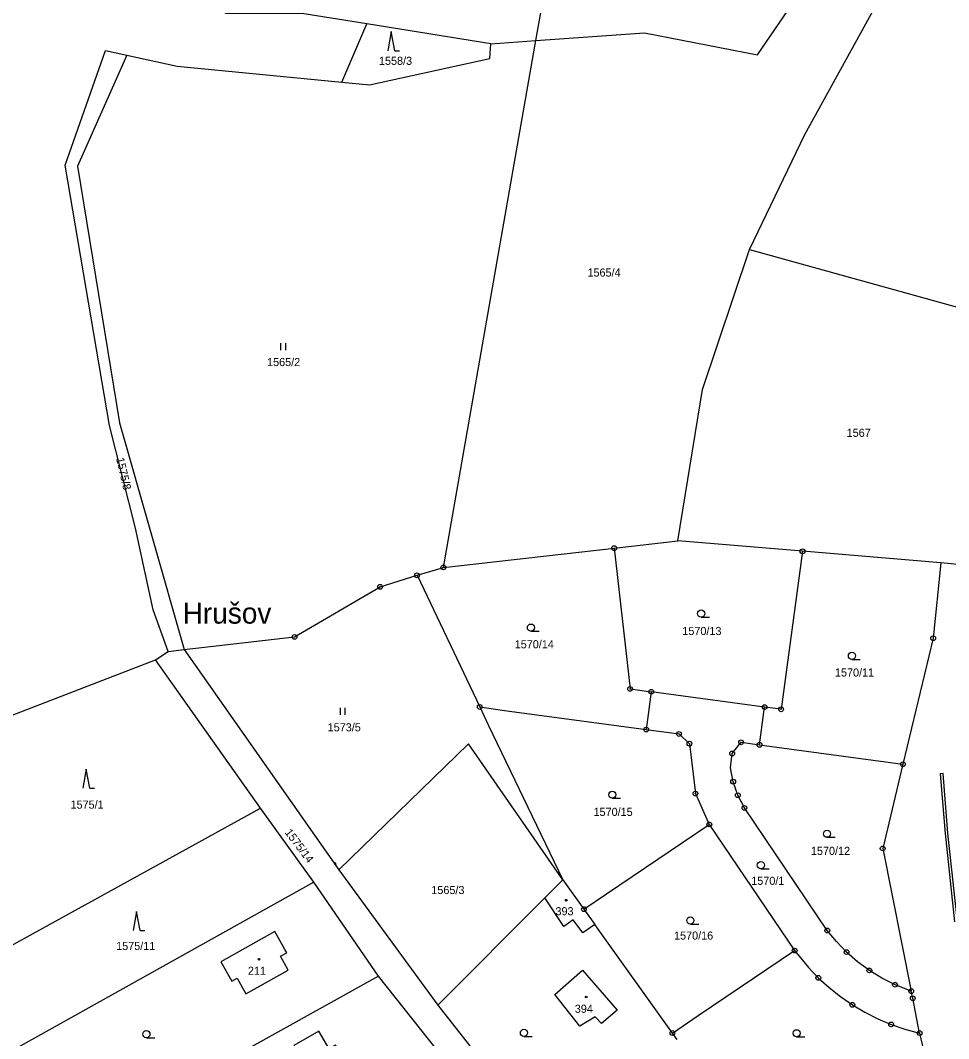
# Model space of a CAD drawing. Extents: x -725728 to -720881, y -1068679 to -1063504.
# Drawn here: x -723569 to -723374.1, y -1066834.5 to -1066620.7 of the extents above; entities that cross this region are included whole.
import ezdxf

# ---------------------------------------------------------------- set-up
doc = ezdxf.new("R2010")
doc.units = 0
for name, color, linetype in [('Hranice parcel', 7, 'Continuous'), ('Parcelní čísla', 7, 'Continuous'), ('Pop  PČ popisy', 7, 'Continuous'), ('Věcná břemena k části', 7, 'Continuous'), ('Značky bodu BP', 7, 'Continuous'), ('Značky budov', 7, 'Continuous'), ('Značky kultur', 7, 'Continuous')]:
    doc.layers.add(name, color=color, linetype=linetype)

# ---------------------------------------------------------------- blocks, each defined once
blk = doc.blocks.new('4.02_3')
at = {"layer": 'Značky budov'}
blk.add_circle((-0.001, 0), 0.0175, dxfattribs=at)
blk = doc.blocks.new('4.02_4')
at = {"layer": 'Značky budov'}
blk.add_circle((-0.001, 0), 0.0175, dxfattribs=at)
blk = doc.blocks.new('3.04_2')
at = {"layer": 'Značky kultur'}
blk.add_line((0.001, 0), (0.176, 0), dxfattribs=at)
blk.add_circle((0.001, 0.075), 0.075, dxfattribs=at)
blk = doc.blocks.new('3.08_1')
at = {"layer": 'Značky kultur'}
for p, q in [((0, 0.4), (-0.075, 0)), ((0.075, 0), (0, 0.4)), ((0.075, 0), (0.175, 0))]:
    blk.add_line(p, q, dxfattribs=at)
blk = doc.blocks.new('3.04_3')
at = {"layer": 'Značky kultur'}
blk.add_line((0.001, 0), (0.176, 0), dxfattribs=at)
blk.add_circle((0.001, 0.075), 0.075, dxfattribs=at)
blk = doc.blocks.new('3.06_2')
at = {"layer": 'Značky kultur'}
for p, q in [((-0.051, 0), (-0.051, 0.15)), ((0.049, 0), (0.049, 0.15))]:
    blk.add_line(p, q, dxfattribs=at)
blk = doc.blocks.new('3.08_2')
at = {"layer": 'Značky kultur'}
for p, q in [((0, 0.4), (-0.075, 0)), ((0.075, 0), (0, 0.4)), ((0.075, 0), (0.175, 0))]:
    blk.add_line(p, q, dxfattribs=at)
blk = doc.blocks.new('3.06_1')
at = {"layer": 'Značky kultur'}
for p, q in [((-0.051, 0), (-0.051, 0.15)), ((0.049, 0), (0.049, 0.15))]:
    blk.add_line(p, q, dxfattribs=at)
blk = doc.blocks.new('1.05_2')
at = {"layer": 'Značky bodu BP'}
for radius in [0.05, 0.00303]:
    blk.add_circle((0, 0), radius, dxfattribs=at)
blk = doc.blocks.new('1.05_1')
at = {"layer": 'Značky bodu BP'}
for radius in [0.05, 0.00303]:
    blk.add_circle((0, 0), radius, dxfattribs=at)

msp = doc.modelspace()

# ---------------------------------------------------------------- linework, layer by layer
at = {"layer": 'Hranice parcel'}
for p, q in [((-723460.73, -1066624.91), (-723453.93, -1066586.19)), ((-723501.48, -1066633.61), (-723496.21, -1066621.42)), ((-723470.18, -1066625.57), (-723496.21, -1066621.42)), ((-723480.15, -1066735.52), (-723460.73, -1066624.91)), ((-723470.18, -1066625.57), (-723460.73, -1066624.91)), ((-723415.86, -1066668.76), (-723340.68, -1066689.61)), ((-723444.29, -1066731.48), (-723430.91, -1066729.97)), ((-723404.75, -1066732.15), (-723430.91, -1066729.97)), ((-723480.15, -1066735.52), (-723444.29, -1066731.48)), ((-723444.29, -1066731.48), (-723440.95, -1066761.04)), ((-723404.75, -1066732.15), (-723409.24, -1066765.32)), ((-723375.71, -1066734.56), (-723404.75, -1066732.15)), ((-723485.67, -1066737.19), (-723480.15, -1066735.52)), ((-723366.83, -1066735.46), (-723375.71, -1066734.56)), ((-723485.67, -1066737.19), (-723472.5, -1066764.83)), ((-723540.58, -1066754.95), (-723537.95, -1066753.19)), ((-723537.95, -1066753.19), (-723534.58, -1066752.78)), ((-723534.58, -1066752.78), (-723502.1, -1066799.01)), ((-723589.47, -1066773.79), (-723540.58, -1066754.95)), ((-723518.57, -1066786.09), (-723540.58, -1066754.95)), ((-723440.95, -1066761.04), (-723436.49, -1066761.64)), ((-723436.49, -1066761.64), (-723437.56, -1066769.57)), ((-723412.7, -1066764.85), (-723436.49, -1066761.64)), ((-723413.78, -1066772.78), (-723412.7, -1066764.85)), ((-723409.24, -1066765.32), (-723412.7, -1066764.85)), ((-723413.78, -1066772.78), (-723383.67, -1066776.85)), ((-723581.16, -1066820.61), (-723518.57, -1066786.09)), ((-723507.37, -1066801.62), (-723518.57, -1066786.09)), ((-723424.31, -1066789.49), (-723406.4, -1066815.99)), ((-723502.1, -1066799.01), (-723481.31, -1066827.45)), ((-723507.37, -1066801.62), (-723574.85, -1066839.29)), ((-723493.76, -1066821.36), (-723507.37, -1066801.62)), ((-723458.86, -1066804.93), (-723455.06, -1066801.12)), ((-723455.06, -1066801.12), (-723450.65, -1066807.29)), ((-723481.31, -1066827.45), (-723458.86, -1066804.93)), ((-723450.65, -1066807.29), (-723448.37, -1066810.48)), ((-723432.06, -1066833.3), (-723448.37, -1066810.48)), ((-723493.76, -1066821.36), (-723567.13, -1066862.06)), ((-723478.87, -1066840.07), (-723493.76, -1066821.36)), ((-723381.91, -1066824.51), (-723385.32, -1066823.16)), ((-723431.08, -1066834.67), (-723432.06, -1066833.3)), ((-723383.25, -1066832.47), (-723380.15, -1066833.3))]:
    msp.add_line(p, q, dxfattribs=at)
for points in [[(-723496.21, -1066621.42), (-723509.85, -1066619.24), (-723525.87, -1066619.24), (-723525.75, -1066593.65)], [(-723460.73, -1066624.91), (-723437.91, -1066623.3), (-723414.22, -1066627.9), (-723402.38, -1066610.54), (-723387.65, -1066614.43)], [(-723415.86, -1066668.76), (-723404.27, -1066644.59), (-723387.65, -1066614.43)], [(-723501.48, -1066633.61), (-723495.63, -1066634.18), (-723470.42, -1066628.68), (-723470.18, -1066625.57)], [(-723537.95, -1066753.19), (-723541.07, -1066744.4), (-723544.81, -1066727.29), (-723550.23, -1066705.73), (-723559.56, -1066651.04), (-723551.08, -1066627.01), (-723546.6, -1066627.97)], [(-723546.6, -1066627.97), (-723556.98, -1066651.29), (-723548.16, -1066705.16), (-723534.58, -1066752.78)], [(-723546.6, -1066627.97), (-723536.02, -1066630.24), (-723501.48, -1066633.61)], [(-723430.91, -1066729.97), (-723425.74, -1066698.17), (-723415.86, -1066668.76)], [(-723375.71, -1066734.56), (-723377.32, -1066750.4), (-723383.67, -1066776.85)], [(-723534.58, -1066752.78), (-723511.39, -1066750.12), (-723493.43, -1066739.6), (-723485.67, -1066737.19)], [(-723472.5, -1066764.83), (-723467.28, -1066765.54), (-723437.56, -1066769.57)], [(-723472.5, -1066764.83), (-723470.65, -1066768.72), (-723455.06, -1066801.12)], [(-723437.56, -1066769.57), (-723430.67, -1066770.5), (-723428.48, -1066772.54), (-723427.23, -1066783.02), (-723424.31, -1066789.49)], [(-723455.06, -1066801.12), (-723474.88, -1066772.57), (-723502.1, -1066799.01)], [(-723385.32, -1066823.16), (-723388.08, -1066821.77), (-723390.71, -1066820.15), (-723393.19, -1066818.32), (-723395.5, -1066816.31), (-723397.62, -1066814.11), (-723399.54, -1066811.77), (-723416.95, -1066786.03), (-723418.32, -1066783.36), (-723419.3, -1066780.52), (-723419.88, -1066777.58), (-723419.52, -1066774.6), (-723417.65, -1066772.25), (-723413.78, -1066772.78)], [(-723383.67, -1066776.85), (-723387.91, -1066794.54), (-723381.91, -1066824.51)], [(-723450.65, -1066807.29), (-723445.93, -1066804.1), (-723424.31, -1066789.49)], [(-723448.37, -1066810.48), (-723450.89, -1066812.28), (-723452.87, -1066809.51), (-723454.87, -1066810.94), (-723458.86, -1066804.93)], [(-723513.4, -1066815.75), (-723515.52, -1066811.95), (-723526.84, -1066818.33), (-723524.55, -1066822.44), (-723523.42, -1066821.8), (-723521.6, -1066825.05), (-723512.7, -1066820.07), (-723514.32, -1066817.18), (-723513.01, -1066816.45), (-723513.4, -1066815.75)], [(-723432.06, -1066833.3), (-723426.62, -1066829.63), (-723406.4, -1066815.99)], [(-723406.4, -1066815.99), (-723403.52, -1066819.52), (-723401.43, -1066821.71), (-723399.18, -1066823.75), (-723396.79, -1066825.65), (-723394.28, -1066827.38), (-723391.66, -1066828.93), (-723388.93, -1066830.3), (-723386.13, -1066831.49), (-723383.25, -1066832.47)], [(-723446.97, -1066831.28), (-723448.28, -1066829.91), (-723451.53, -1066831.87), (-723456.78, -1066825.2), (-723450.95, -1066820.12), (-723443.63, -1066828.52), (-723446.97, -1066831.28)], [(-723380.15, -1066833.3), (-723381.59, -1066826), (-723381.91, -1066824.51)], [(-723481.31, -1066827.45), (-723474.69, -1066835.95), (-723462.87, -1066847.78)], [(-723511.51, -1066835.91), (-723509.37, -1066839.63), (-723510.75, -1066840.42), (-723507.7, -1066845.7), (-723499.68, -1066841.2), (-723502.77, -1066835.83), (-723504.15, -1066836.62), (-723506.29, -1066832.9), (-723511.51, -1066835.91)], [(-723380.15, -1066833.3), (-723379.65, -1066835.71), (-723379.12, -1066838.42)]]:
    msp.add_lwpolyline(points, dxfattribs=at)
at = {"layer": 'Věcná břemena k části'}
msp.add_lwpolyline([(-723372.22, -1066809.92), (-723374.21, -1066791.32), (-723375.23, -1066778.8), (-723375.83, -1066778.84), (-723374.81, -1066791.38), (-723372.82, -1066809.98)], dxfattribs=at)
msp.add_lwpolyline([(-723503.08, -1066797.61), (-723502.85, -1066797.95), (-723502.69, -1066797.83), (-723502.92, -1066797.49)], close=True, dxfattribs=at)

# ---------------------------------------------------------------- block references
at = {"layer": 'Značky bodu BP', "xscale": 10, "yscale": 10}
for name, p in [('1.05_1', (-723444.29, -1066731.48)), ('1.05_2', (-723404.75, -1066732.15)), ('1.05_1', (-723480.15, -1066735.52)), ('1.05_1', (-723485.67, -1066737.19)), ('1.05_1', (-723493.43, -1066739.6)), ('1.05_1', (-723511.39, -1066750.12)), ('1.05_2', (-723377.32, -1066750.4)), ('1.05_1', (-723440.95, -1066761.04)), ('1.05_2', (-723436.49, -1066761.64)), ('1.05_1', (-723472.5, -1066764.83)), ('1.05_1', (-723412.7, -1066764.85)), ('1.05_1', (-723409.24, -1066765.32)), ('1.05_1', (-723437.56, -1066769.57)), ('1.05_1', (-723430.67, -1066770.5)), ('1.05_1', (-723417.65, -1066772.25)), ('1.05_1', (-723428.48, -1066772.54)), ('1.05_1', (-723413.78, -1066772.78)), ('1.05_1', (-723419.52, -1066774.6)), ('1.05_1', (-723383.67, -1066776.85)), ('1.05_1', (-723419.3, -1066780.52)), ('1.05_1', (-723427.23, -1066783.02)), ('1.05_1', (-723418.32, -1066783.36)), ('1.05_1', (-723416.95, -1066786.03)), ('1.05_1', (-723424.31, -1066789.49)), ('1.05_1', (-723387.91, -1066794.54)), ('1.05_1', (-723450.65, -1066807.29)), ('1.05_1', (-723399.54, -1066811.77)), ('1.05_1', (-723406.4, -1066815.99)), ('1.05_1', (-723395.5, -1066816.31)), ('1.05_2', (-723390.71, -1066820.15)), ('1.05_1', (-723401.43, -1066821.71)), ('1.05_2', (-723385.32, -1066823.16)), ('1.05_1', (-723381.91, -1066824.51)), ('1.05_2', (-723394.28, -1066827.38)), ('1.05_1', (-723381.59, -1066826)), ('1.05_1', (-723386.13, -1066831.49)), ('1.05_1', (-723432.06, -1066833.3)), ('1.05_1', (-723380.15, -1066833.3))]:
    msp.add_blockref(name, p, dxfattribs=at)
at = {"layer": 'Značky budov', "xscale": 10, "yscale": 10}
for name, p in [('4.02_4', (-723454.35, -1066805.4)), ('4.02_3', (-723518.84, -1066817.8)), ('4.02_3', (-723450.15, -1066825.74))]:
    msp.add_blockref(name, p, dxfattribs=at)
at = {"layer": 'Značky kultur', "xscale": 10, "yscale": 10}
for name, p in [('3.08_1', (-723491.08, -1066627.03)), ('3.06_2', (-723513.74, -1066689.91)), ('3.04_2', (-723426.03, -1066745.96)), ('3.04_3', (-723461.77, -1066748.92)), ('3.04_2', (-723394.38, -1066754.84)), ('3.06_1', (-723501.26, -1066766.5)), ('3.08_2', (-723555.12, -1066781.89)), ('3.04_2', (-723444.69, -1066784)), ('3.04_2', (-723399.62, -1066792.2)), ('3.04_2', (-723413.5, -1066798.8)), ('3.08_1', (-723544.55, -1066811.8)), ('3.04_3', (-723428.3, -1066810.42)), ('3.04_2', (-723542.51, -1066834.28)), ('3.04_2', (-723463.24, -1066834.02)), ('3.04_2', (-723405.99, -1066834.1))]:
    msp.add_blockref(name, p, dxfattribs=at)

# ---------------------------------------------------------------- texts
at = {"layer": 'Parcelní čísla'}
for s, p in [('1558/3', (-723493.67, -1066630)), ('1565/4', (-723449.89, -1066674.46)), ('1565/2', (-723517.16, -1066693.25)), ('1567', (-723395.48, -1066708.11)), ('1570/13', (-723429.98, -1066749.72)), ('1570/14', (-723465.17, -1066752.51)), ('1570/11', (-723397.93, -1066758.44)), ('1573/5', (-723504.44, -1066769.95)), ('1575/1', (-723558.43, -1066786.19)), ('1570/15', (-723448.62, -1066787.71)), ('1570/12', (-723402.98, -1066795.9)), ('1570/1', (-723415.51, -1066802.18)), ('1565/3', (-723482.68, -1066804.12)), ('393', (-723456.61, -1066808.57)), ('1570/16', (-723431.72, -1066813.68)), ('1575/11', (-723548.85, -1066815.87)), ('211', (-723521.19, -1066821.07)), ('394', (-723452.56, -1066829.05))]:
    msp.add_text(s, height=1.7, dxfattribs=at).set_placement(p)
for s, rotation, p in [('1575/8', 283, (-723548.87, -1066712.65)), ('1575/14', 307, (-723513.54, -1066791.2))]:
    msp.add_text(s, height=1.7, rotation=rotation, dxfattribs=at).set_placement(p)
at = {"layer": 'Pop  PČ popisy'}
msp.add_text('Hrušov', height=4.4, dxfattribs=at).set_placement((-723534.89, -1066747.33))

doc.saveas('drawing.dxf')
